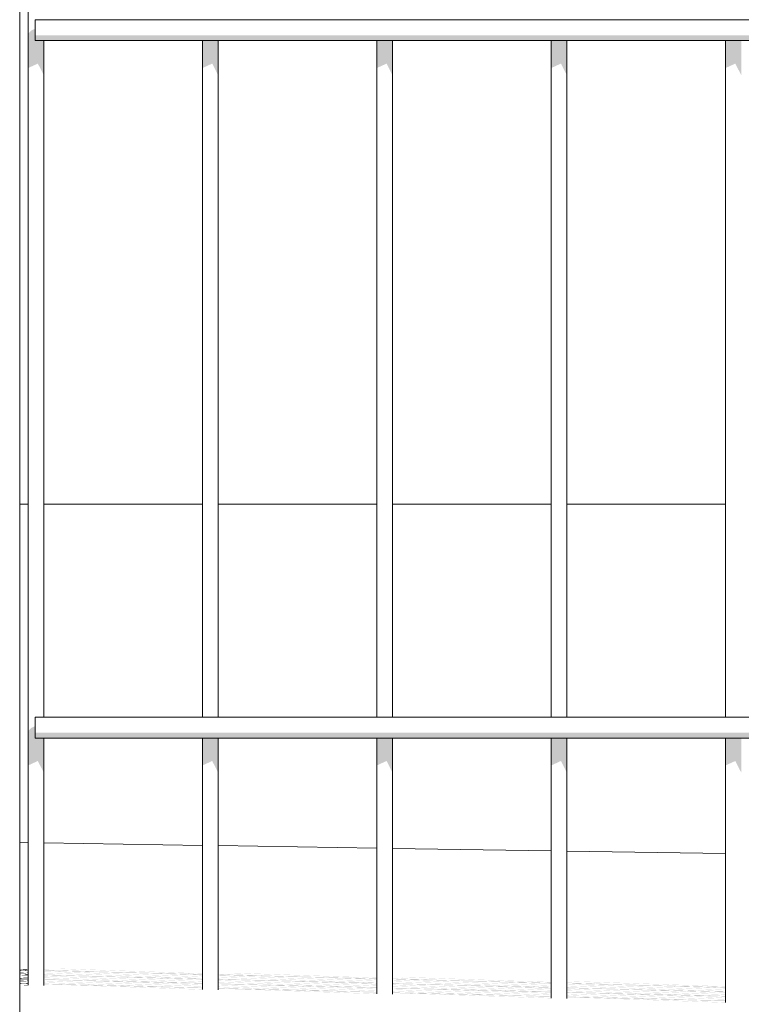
# Model space of a CAD drawing. Header units: metres. Extents: x -111 to -1, y -8 to 26.
# Tile 631 of 656: x -10.92 to -10.713, y -0.143 to 0.139. Entities that reach past the tile are written whole.
import ezdxf

# ---------------------------------------------------------------- set-up
doc = ezdxf.new("R2010")
doc.units = ezdxf.units.M
doc.header["$MEASUREMENT"] = 0
for name, color, linetype in [('40 Absturzsicherung', 7, 'Continuous'), ('60 Auffüllung gesamt', 7, 'Continuous'), ('80 Baukörperstudie', 7, 'Continuous'), ('94 Genehmigungsplanung Bemaßung', 7, 'Continuous')]:
    doc.layers.add(name, color=color, linetype=linetype)
doc.styles.add('ERSTELLTER_STIL_2', font='arial.ttf')
doc.dimstyles.new('ERSTELLTER_STIL__1', dxfattribs={"dimtxt": 0.25, "dimasz": 0.19, "dimexe": 0.18, "dimexo": 0.1, "dimgap": 0, "dimtad": 1, "dimtih": 1, "dimtoh": 1, "dimzin": 0, "dimdsep": 46, "dimtxsty": 'ERSTELLTER_STIL_2', "dimblk": 'ARROWHEAD_6', "dimblk1": 'ARROWHEAD_6', "dimblk2": 'ARROWHEAD_6', "dimcen": 0.09, "dimclrd": 7, "dimclre": 7, "dimclrt": 7, "dimazin": 0, "dimtfac": 1, "dimtdec": 4, "dimtmove": 0, "dimatfit": 3, "dimfxl": 1, "dimtolj": 1, "dimtzin": 0, "dimarcsym": 0})

# ---------------------------------------------------------------- blocks, each defined once
blk = doc.blocks.new('*D130', base_point=(-27236.13209, 0))
at = {"layer": '94 Genehmigungsplanung Bemaßung', "color": 7, "linetype": 'Continuous', "lineweight": 13}
for p, q in [((-17.34109, 9.38425), (-17.34109, 9.75925)), ((-2.34191, 9.38425), (-2.34191, 9.75925)), ((-17.24109, 9.67175), (-17.44109, 9.47175)), ((-2.44191, 9.47175), (-2.24191, 9.67175)), ((-17.34109, 9.57175), (-2.34191, 9.57175)), ((-2.34191, 9.57175), (-2.19191, 9.57175))]:
    blk.add_line(p, q, dxfattribs=at)
at = {"layer": '94 Genehmigungsplanung Bemaßung', "color": 7, "lineweight": 13, "insert": (-10.27049, 9.62175), "char_height": 0.25, "attachment_point": 7, "style": 'ERSTELLTER_STIL_2'}
blk.add_mtext('\\A1;{\\pql;\\fArial|b0|i0|c0|p0;\\W1.000000;15,00}', dxfattribs=at)
blk = doc.blocks.new('ARROWHEAD_6')
at = {"color": 0, "linetype": 'Continuous', "lineweight": 0}
for p, q in [((-0.5, -0.5), (0.5, 0.5)), ((0, 0), (-1, 0))]:
    blk.add_line(p, q, dxfattribs=at)

msp = doc.modelspace()

# ---------------------------------------------------------------- hatches: boundary and pattern name
at = {"layer": '40 Absturzsicherung', "linetype": 'Continuous', "lineweight": 0, "true_color": 0x000000}
for points in [[(-10.91734, 0.12504), (-10.91454, 0.12632), (-10.91454, 0.13291), (-10.91532, 0.13291), (-10.91532, 0.13631), (-10.91647, 0.13579), (-10.91734, 0.13489)], [(-10.91532, 0.13441), (-10.91532, 0.13291), (-9.39199, 0.13291), (-9.39199, 0.13441)], [(-10.91282, 0.13291), (-10.91454, 0.13291), (-10.91454, 0.12632), (-10.91282, 0.12296)], [(-10.86454, 0.13291), (-10.86734, 0.13291), (-10.86734, 0.12504), (-10.86454, 0.12632)], [(-10.86282, 0.13291), (-10.86454, 0.13291), (-10.86454, 0.12632), (-10.86282, 0.12296)], [(-10.81734, 0.13291), (-10.81734, 0.12504), (-10.81454, 0.12632), (-10.81454, 0.13291)], [(-10.81282, 0.13291), (-10.81454, 0.13291), (-10.81454, 0.12632), (-10.81282, 0.12296)], [(-10.76734, 0.13291), (-10.76734, 0.12504), (-10.76454, 0.12632), (-10.76454, 0.13291)], [(-10.76454, 0.13291), (-10.76454, 0.12632), (-10.76282, 0.12296), (-10.76282, 0.13291)], [(-10.71454, 0.13291), (-10.71734, 0.13291), (-10.71734, 0.12504), (-10.71454, 0.12632)], [(-10.71454, 0.13291), (-10.71454, 0.12632), (-10.71282, 0.12296), (-10.71282, 0.13291)], [(-10.91647, -0.06421), (-10.91734, -0.06511), (-10.91734, -0.07496), (-10.91454, -0.07368), (-10.91454, -0.06709), (-10.91532, -0.06709), (-10.91532, -0.06369)], [(-10.91532, -0.06559), (-10.91532, -0.06709), (-9.39199, -0.06709), (-9.39199, -0.06559)], [(-10.91282, -0.06709), (-10.91454, -0.06709), (-10.91454, -0.07368), (-10.91282, -0.07704)], [(-10.86734, -0.06709), (-10.86734, -0.07496), (-10.86454, -0.07368), (-10.86454, -0.06709)], [(-10.86454, -0.06709), (-10.86454, -0.07368), (-10.86282, -0.07704), (-10.86282, -0.06709)], [(-10.81454, -0.06709), (-10.81734, -0.06709), (-10.81734, -0.07496), (-10.81454, -0.07368)], [(-10.81454, -0.06709), (-10.81454, -0.07368), (-10.81282, -0.07704), (-10.81282, -0.06709)], [(-10.76734, -0.06709), (-10.76734, -0.07496), (-10.76454, -0.07368), (-10.76454, -0.06709)], [(-10.76454, -0.06709), (-10.76454, -0.07368), (-10.76282, -0.07704), (-10.76282, -0.06709)], [(-10.71454, -0.06709), (-10.71734, -0.06709), (-10.71734, -0.07496), (-10.71454, -0.07368)], [(-10.71282, -0.06709), (-10.71454, -0.06709), (-10.71454, -0.07368), (-10.71282, -0.07704)]]:
    msp.add_hatch(color=18, dxfattribs=at).paths.add_polyline_path(points)
at = {"layer": '60 Auffüllung gesamt', "linetype": 'Continuous', "lineweight": 0, "true_color": 0x000000}
for points in [[(-10.91734, -0.13343), (-10.91734, -0.13337), (-10.91966, -0.13329), (-10.91966, -0.13335)], [(-10.91966, -0.13358), (-10.91734, -0.13364), (-10.91734, -0.13358), (-10.91966, -0.13352)], [(-10.91966, -0.13362), (-10.91966, -0.13369), (-10.91734, -0.13374), (-10.91734, -0.13368)], [(-10.91966, -0.13381), (-10.91734, -0.13389), (-10.91734, -0.13383), (-10.91966, -0.13375)], [(-10.91734, -0.13435), (-10.91734, -0.13428), (-10.91966, -0.13421), (-10.91966, -0.13427)], [(-10.91966, -0.13466), (-10.91966, -0.13472), (-10.91734, -0.1348), (-10.91734, -0.13474)], [(-10.91966, -0.13487), (-10.91734, -0.13493), (-10.91734, -0.13486), (-10.91966, -0.13481)], [(-10.91966, -0.13497), (-10.91734, -0.13503), (-10.91734, -0.13496), (-10.91966, -0.13491)], [(-10.91734, -0.13526), (-10.91734, -0.1352), (-10.91966, -0.13512), (-10.91966, -0.13518)], [(-10.91282, -0.13379), (-10.91282, -0.13385), (-10.88375, -0.13457), (-10.86734, -0.13513), (-10.86734, -0.13507), (-10.87722, -0.13473), (-10.86734, -0.13498), (-10.86734, -0.13491), (-10.88437, -0.13449), (-10.88797, -0.13437), (-10.86734, -0.13488), (-10.86734, -0.13481), (-10.89511, -0.13412), (-10.91282, -0.13352), (-10.91282, -0.13358), (-10.90164, -0.13396), (-10.91282, -0.13369), (-10.91282, -0.13375), (-10.89449, -0.13421), (-10.8909, -0.13433)], [(-10.91282, -0.13398), (-10.91282, -0.13404), (-10.86734, -0.13559), (-10.86734, -0.13553)], [(-10.86734, -0.13604), (-10.86734, -0.13598), (-10.91282, -0.13444), (-10.91282, -0.1345)], [(-10.91282, -0.13514), (-10.89308, -0.13563), (-10.86734, -0.1365), (-10.86734, -0.13644), (-10.88655, -0.13579), (-10.86734, -0.13626), (-10.86734, -0.1362), (-10.8937, -0.13555), (-10.89729, -0.13542), (-10.86734, -0.13616), (-10.86734, -0.1361), (-10.90444, -0.13518), (-10.91282, -0.1349), (-10.91282, -0.13496), (-10.91096, -0.13502), (-10.91282, -0.13497), (-10.91282, -0.13504), (-10.90382, -0.13526), (-10.90022, -0.13539), (-10.91282, -0.13507)], [(-10.91282, -0.13542), (-10.86734, -0.13696), (-10.86734, -0.1369), (-10.91282, -0.13535)], [(-10.90841, -0.13327), (-10.86734, -0.13467), (-10.86734, -0.13461), (-10.90564, -0.13331), (-10.90839, -0.13325)], [(-10.86282, -0.13509), (-10.83461, -0.13578), (-10.81734, -0.13637), (-10.81734, -0.13631), (-10.82808, -0.13594), (-10.81734, -0.13621), (-10.81734, -0.13614), (-10.83523, -0.1357), (-10.83882, -0.13558), (-10.81734, -0.13611), (-10.81734, -0.13604), (-10.84597, -0.13534), (-10.86282, -0.13476), (-10.86282, -0.13482), (-10.8525, -0.13518), (-10.86282, -0.13492), (-10.86282, -0.13499), (-10.84535, -0.13542), (-10.84175, -0.13554), (-10.86282, -0.13502)], [(-10.86282, -0.13522), (-10.86282, -0.13528), (-10.81734, -0.13683), (-10.81734, -0.13677)], [(-10.85926, -0.13449), (-10.81734, -0.13591), (-10.81734, -0.13585), (-10.85649, -0.13452), (-10.85925, -0.13446)], [(-10.91966, -0.13564), (-10.91734, -0.13572), (-10.91734, -0.13566), (-10.91966, -0.13558)], [(-10.91966, -0.13616), (-10.91734, -0.13622), (-10.91734, -0.13612), (-10.91966, -0.13604)], [(-10.91966, -0.13626), (-10.91734, -0.13632), (-10.91734, -0.13625), (-10.91966, -0.13619)], [(-10.91966, -0.13656), (-10.91734, -0.13664), (-10.91734, -0.13658), (-10.91966, -0.1365)], [(-10.91966, -0.13702), (-10.91734, -0.13709), (-10.91734, -0.13703), (-10.91966, -0.13695)], [(-10.91966, -0.13755), (-10.91734, -0.1376), (-10.91734, -0.13744), (-10.91966, -0.13738), (-10.91966, -0.13747), (-10.91888, -0.1375), (-10.91966, -0.13748)], [(-10.91966, -0.13787), (-10.91966, -0.13793), (-10.91734, -0.13801), (-10.91734, -0.13795)], [(-10.91282, -0.13636), (-10.91282, -0.13643), (-10.9024, -0.13669), (-10.86734, -0.13788), (-10.86734, -0.13782), (-10.89588, -0.13685), (-10.86734, -0.13755), (-10.86734, -0.13748), (-10.90302, -0.1366), (-10.90662, -0.13648), (-10.86734, -0.13745), (-10.86734, -0.13736), (-10.91282, -0.13581), (-10.91282, -0.13587), (-10.87115, -0.13729), (-10.91282, -0.13626), (-10.91282, -0.13633), (-10.90955, -0.13644)], [(-10.91282, -0.13673), (-10.91282, -0.13679), (-10.86734, -0.13834), (-10.86734, -0.13827)], [(-10.91282, -0.13765), (-10.91282, -0.13772), (-10.91173, -0.13774), (-10.86734, -0.13925), (-10.86734, -0.13919), (-10.9052, -0.1379), (-10.86734, -0.13884), (-10.86734, -0.13867), (-10.87395, -0.13851), (-10.91282, -0.13719), (-10.91282, -0.13725), (-10.88047, -0.13835), (-10.91282, -0.13755), (-10.91282, -0.13762), (-10.87333, -0.13859), (-10.86973, -0.13871), (-10.91235, -0.13766)], [(-10.86282, -0.13568), (-10.86282, -0.13574), (-10.81734, -0.13729), (-10.81734, -0.13723)], [(-10.86282, -0.13637), (-10.84394, -0.13684), (-10.81734, -0.13774), (-10.81734, -0.13768), (-10.83741, -0.137), (-10.81734, -0.1375), (-10.81734, -0.13743), (-10.84455, -0.13676), (-10.84815, -0.13664), (-10.81734, -0.1374), (-10.81734, -0.13733), (-10.85529, -0.13639), (-10.86282, -0.13614), (-10.86282, -0.1362), (-10.86182, -0.13623), (-10.86282, -0.13621), (-10.86282, -0.13627), (-10.85468, -0.13648), (-10.85108, -0.1366), (-10.86282, -0.13631)], [(-10.86282, -0.1366), (-10.86282, -0.13666), (-10.81734, -0.1382), (-10.81734, -0.13814)], [(-10.86282, -0.13766), (-10.85326, -0.1379), (-10.81734, -0.13912), (-10.81734, -0.13906), (-10.84673, -0.13806), (-10.81734, -0.13878), (-10.81734, -0.13872), (-10.85388, -0.13782), (-10.85748, -0.13769), (-10.81734, -0.13868), (-10.81734, -0.1386), (-10.86282, -0.13705), (-10.86282, -0.13711), (-10.82201, -0.1385), (-10.86282, -0.1375), (-10.86282, -0.13757), (-10.86041, -0.13766), (-10.86282, -0.1376)], [(-10.86282, -0.13803), (-10.81734, -0.13958), (-10.81734, -0.13952), (-10.86282, -0.13797)], [(-10.81282, -0.13625), (-10.81282, -0.13632), (-10.78547, -0.137), (-10.76734, -0.13761), (-10.76734, -0.13755), (-10.77894, -0.13716), (-10.76734, -0.13744), (-10.76734, -0.13738), (-10.78608, -0.13691), (-10.78968, -0.13679), (-10.76734, -0.13734), (-10.76734, -0.13728), (-10.79682, -0.13655), (-10.81282, -0.136), (-10.81282, -0.13607), (-10.80335, -0.13639), (-10.81282, -0.13615), (-10.81282, -0.13622), (-10.79621, -0.13663), (-10.79261, -0.13675)], [(-10.81282, -0.13646), (-10.81282, -0.13652), (-10.76734, -0.13807), (-10.76734, -0.13801)], [(-10.76734, -0.13853), (-10.76734, -0.13847), (-10.81282, -0.13692), (-10.81282, -0.13698)], [(-10.81282, -0.13761), (-10.79479, -0.13805), (-10.76734, -0.13899), (-10.76734, -0.13892), (-10.78827, -0.13821), (-10.76734, -0.13873), (-10.76734, -0.13866), (-10.79541, -0.13797), (-10.79901, -0.13785), (-10.76734, -0.13863), (-10.76734, -0.13856), (-10.80615, -0.13761), (-10.81282, -0.13738), (-10.81282, -0.13744), (-10.81268, -0.13744), (-10.81282, -0.13744), (-10.81282, -0.13751), (-10.80553, -0.13769), (-10.80194, -0.13781), (-10.81282, -0.13754)], [(-10.81282, -0.13784), (-10.81282, -0.1379), (-10.76734, -0.13944), (-10.76734, -0.13938)], [(-10.81282, -0.1389), (-10.80412, -0.13911), (-10.76734, -0.14036), (-10.76734, -0.1403), (-10.79759, -0.13927), (-10.76734, -0.14002), (-10.76734, -0.13995), (-10.80474, -0.13903), (-10.80833, -0.13891), (-10.76734, -0.13992), (-10.76734, -0.13984), (-10.81282, -0.1383), (-10.81282, -0.13836), (-10.77286, -0.13971), (-10.81282, -0.13873), (-10.81282, -0.13881), (-10.81126, -0.13887), (-10.81282, -0.13883)], [(-10.8101, -0.13567), (-10.81012, -0.1357), (-10.76734, -0.13715), (-10.76734, -0.13709), (-10.80735, -0.13573)], [(-10.76282, -0.13749), (-10.76282, -0.13755), (-10.73632, -0.13821), (-10.71734, -0.13885), (-10.71734, -0.13879), (-10.7298, -0.13837), (-10.71734, -0.13868), (-10.71734, -0.13861), (-10.73694, -0.13813), (-10.74054, -0.138), (-10.71734, -0.13858), (-10.71734, -0.13851), (-10.74768, -0.13776), (-10.76282, -0.13725), (-10.76282, -0.13731), (-10.75421, -0.1376), (-10.76282, -0.13739), (-10.76282, -0.13745), (-10.74706, -0.13784), (-10.74347, -0.13796)], [(-10.71734, -0.13931), (-10.71734, -0.13925), (-10.76282, -0.1377), (-10.76282, -0.13776)], [(-10.76282, -0.13822), (-10.71734, -0.13977), (-10.71734, -0.13971), (-10.76282, -0.13816)], [(-10.76096, -0.13688), (-10.76098, -0.13691), (-10.71734, -0.13839), (-10.71734, -0.13833), (-10.75821, -0.13694)], [(-10.86282, -0.13895), (-10.86259, -0.13896), (-10.81734, -0.14049), (-10.81734, -0.14043), (-10.85606, -0.13912), (-10.81734, -0.14007), (-10.81734, -0.13997), (-10.81766, -0.13996), (-10.81734, -0.13997), (-10.81734, -0.1399), (-10.8248, -0.13972), (-10.86282, -0.13843), (-10.86282, -0.13849), (-10.83133, -0.13956), (-10.86282, -0.13878), (-10.86282, -0.13885), (-10.82419, -0.1398), (-10.82059, -0.13992), (-10.86282, -0.13888)], [(-10.76734, -0.14082), (-10.76734, -0.14076), (-10.81282, -0.13921), (-10.81282, -0.13927)], [(-10.76734, -0.14173), (-10.76734, -0.14167), (-10.80692, -0.14033), (-10.76734, -0.1413), (-10.76734, -0.14122), (-10.76852, -0.14118), (-10.76734, -0.1412), (-10.76734, -0.14114), (-10.77566, -0.14093), (-10.81282, -0.13967), (-10.81282, -0.13973), (-10.78219, -0.14077), (-10.81282, -0.14002), (-10.81282, -0.14008), (-10.77504, -0.14101), (-10.77145, -0.14114), (-10.81282, -0.14012), (-10.81282, -0.14019)], [(-10.76282, -0.13877), (-10.76282, -0.13884), (-10.74565, -0.13926), (-10.71734, -0.14023), (-10.71734, -0.14017), (-10.73912, -0.13943), (-10.71734, -0.13996), (-10.71734, -0.1399), (-10.74627, -0.13918), (-10.74986, -0.13906), (-10.71734, -0.13986), (-10.71734, -0.1398), (-10.75701, -0.13882), (-10.76282, -0.13862), (-10.76282, -0.13874), (-10.75639, -0.1389), (-10.7528, -0.13902)], [(-10.71734, -0.14069), (-10.71734, -0.14062), (-10.76282, -0.13908), (-10.76282, -0.13914)], [(-10.76282, -0.14013), (-10.75498, -0.14032), (-10.71734, -0.1416), (-10.71734, -0.14154), (-10.74845, -0.14048), (-10.71734, -0.14125), (-10.71734, -0.14118), (-10.75559, -0.14024), (-10.75919, -0.14012), (-10.71734, -0.14115), (-10.71734, -0.14108), (-10.76282, -0.13954), (-10.76282, -0.1396), (-10.72372, -0.14093), (-10.76282, -0.13996), (-10.76282, -0.14006), (-10.76212, -0.14008), (-10.76282, -0.14006)], [(-10.76282, -0.14051), (-10.71734, -0.14206), (-10.71734, -0.142), (-10.76282, -0.14045)], [(-10.76282, -0.14143), (-10.71734, -0.14298), (-10.71734, -0.14292), (-10.75778, -0.14154), (-10.71734, -0.14254), (-10.71734, -0.14246), (-10.71937, -0.14239), (-10.71734, -0.14244), (-10.71734, -0.14237), (-10.72652, -0.14215), (-10.76282, -0.14091), (-10.76282, -0.14097), (-10.73305, -0.14198), (-10.76282, -0.14125), (-10.76282, -0.14132), (-10.7259, -0.14223), (-10.72231, -0.14235), (-10.76282, -0.14135)]]:
    msp.add_hatch(color=18, dxfattribs=at).paths.add_polyline_path(points)

# ---------------------------------------------------------------- linework, layer by layer
at = {"layer": '40 Absturzsicherung', "color": 7, "linetype": 'Continuous', "lineweight": 13}
for p, q in [((-10.91734, -0.13798), (-10.91734, 0.63191)), ((-10.91966, -0.21107), (-10.91966, 0.48556)), ((-10.91532, 0.13741), (-10.91532, 0.13891)), ((-10.91532, 0.13891), (-9.39198, 0.13891)), ((-10.91532, 0.13441), (-10.91532, 0.13741)), ((-10.91532, 0.13291), (-10.91532, 0.13441)), ((-10.91532, 0.13291), (-9.39198, 0.13291)), ((-10.91282, -0.06109), (-10.91282, 0.13291)), ((-10.86734, -0.06109), (-10.86734, 0.13291)), ((-10.86282, -0.06109), (-10.86282, 0.13291)), ((-10.81734, -0.06109), (-10.81734, 0.13291)), ((-10.81282, -0.06109), (-10.81282, 0.13291)), ((-10.76734, -0.06109), (-10.76734, 0.13291)), ((-10.76282, -0.06109), (-10.76282, 0.13291)), ((-10.71734, -0.06109), (-10.71734, 0.13291)), ((-10.91532, -0.06259), (-10.91532, -0.06109)), ((-10.91532, -0.06109), (-9.39198, -0.06109)), ((-10.91532, -0.06559), (-10.91532, -0.06259)), ((-10.91532, -0.06709), (-10.91532, -0.06559)), ((-10.91532, -0.06709), (-9.39198, -0.06709)), ((-10.91282, -0.13811), (-10.91282, -0.06709)), ((-10.86734, -0.13923), (-10.86734, -0.06709)), ((-10.86282, -0.13935), (-10.86282, -0.06709)), ((-10.81734, -0.14047), (-10.81734, -0.06709)), ((-10.81282, -0.14059), (-10.81282, -0.06709)), ((-10.76734, -0.14171), (-10.76734, -0.06709)), ((-10.76282, -0.14183), (-10.76282, -0.06709)), ((-10.71734, -0.14295), (-10.71734, -0.06709))]:
    msp.add_line(p, q, dxfattribs=at)
at = {"layer": '60 Auffüllung gesamt', "color": 8, "linetype": 'Continuous', "lineweight": 18}
for p, q in [((-10.91734, -0.09711), (-10.91966, -0.09707)), ((-10.86734, -0.09788), (-10.91282, -0.09718)), ((-10.81734, -0.09866), (-10.86282, -0.09795)), ((-10.76734, -0.09943), (-10.81282, -0.09873)), ((-10.71734, -0.10021), (-10.76282, -0.0995))]:
    msp.add_line(p, q, dxfattribs=at)
at = {"layer": '80 Baukörperstudie', "color": 7, "linetype": 'Continuous', "lineweight": 13}
for p, q in [((-10.91734, 0), (-10.91966, 0)), ((-10.86734, 0), (-10.91282, 0)), ((-10.81734, 0), (-10.86282, 0)), ((-10.76734, 0), (-10.81282, 0)), ((-10.71734, 0), (-10.76282, 0))]:
    msp.add_line(p, q, dxfattribs=at)

# ---------------------------------------------------------------- dimensions: what is measured, and where the dimension line sits
at = {"layer": '94 Genehmigungsplanung Bemaßung', "color": 7, "linetype": 'Continuous', "lineweight": 13}
dim = msp.add_linear_dim(base=(-2.34191, 9.57175), p1=(-17.34109, -0.4), p2=(-2.34191, 25.35), dimstyle='ERSTELLTER_STIL__1', dxfattribs=at)
dim.commit()
dim.dimension.update_dxf_attribs({"geometry": '*D130', "text_midpoint": (-9.85171, 9.74675), "dimtype": 160})

doc.saveas('drawing.dxf')
